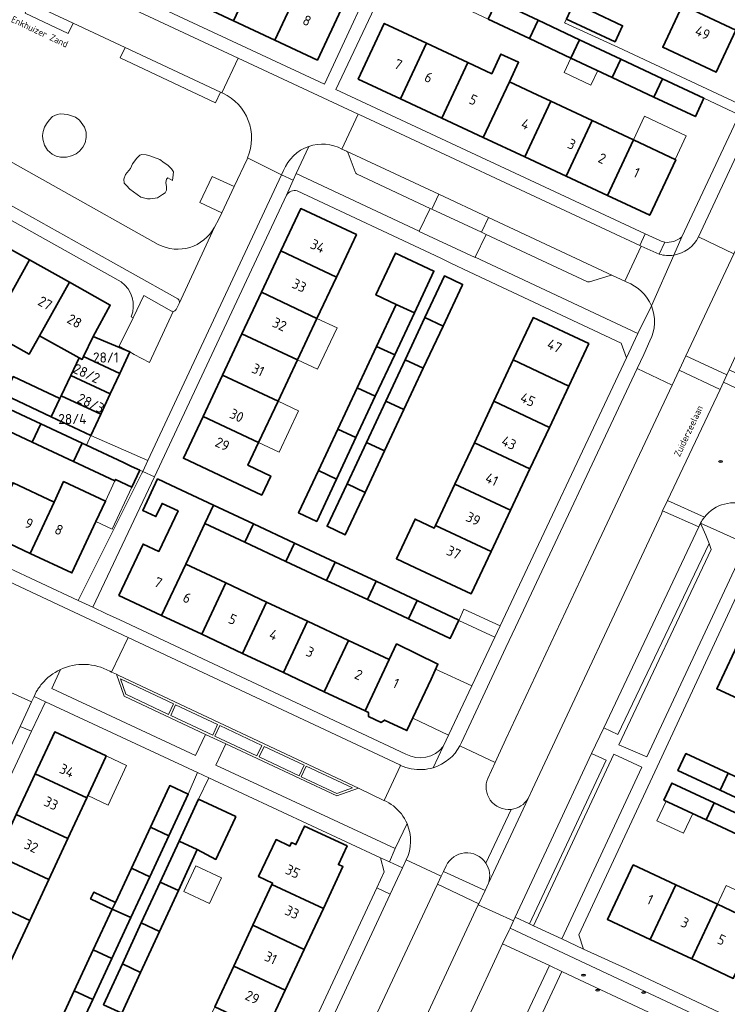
# Model space of a CAD drawing. Header units: metres. Extents: x 149984 to 156489, y 469398 to 478068.
# Tile 530 of 656: x 153779 to 153874, y 474000 to 474132. Entities that reach past the tile are written whole.
import ezdxf
from ezdxf.enums import TextEntityAlignment as Align

# ---------------------------------------------------------------- set-up
doc = ezdxf.new("R2010")
doc.units = ezdxf.units.M
doc.header["$LTSCALE"] = 0.75
for name, color, linetype, lineweight in [('B-WE-GR-BEPLANTING_CULTUUR_HEESTERS-GV', 252, 'Continuous', 18), ('B-WE-IE-MEUBILAIR-S', 252, 'Continuous', 25), ('B-WE-OG-BEBOUWING-GV', 6, 'Continuous', 35), ('B-WE-OG-BEBOUWING-T18', 1, 'Continuous', 18), ('B-WE-OG-BEBOUWING_LUIFEL-GV', 6, 'Continuous', 18), ('B-WE-OG-BEBOUWING_OVERBOUWING-GV', 6, 'Continuous', 18), ('B-WE-OG-TERREIN_BEGROEID-GV', 252, 'Continuous', 18), ('B-WE-OG-TERREIN_ERF-GV', 252, 'Continuous', 18), ('B-WE-OG-TOPOGRAFIE-T18', 7, 'Continuous', 18), ('B-WE-VH-ONVERHARD_ZAND-GV', 252, 'Continuous', 18), ('B-WE-VH-OPENVERHARDING_BETONSTRAATSTEEN-GV', 252, 'Continuous', 18), ('B-WE-VH-OPENVERHARDING_STRAATBAKSTEEN-GV', 252, 'Continuous', 18), ('B-WE-VH-OPENVERHARDING_TEGEL-GV', 252, 'Continuous', 18)]:
    doc.layers.add(name, color=color, linetype=linetype, lineweight=lineweight)
doc.styles.add('NLCS-ISO', font='NLCS-ISO.ttf')
doc.styles.add('NLCS-ISO-M500-T18', font='NLCS-ISO.ttf', dxfattribs={"height": 0.9})
doc.styles.add('NLCS-ISO-M750-T18', font='NLCS-ISO.ttf', dxfattribs={"height": 1.35})

# ---------------------------------------------------------------- blocks, each defined once
blk = doc.blocks.new('SIE-MEUBILAIR_PUT_RIOOLPUT-SO')
blk.add_ellipse((0, 0), major_axis=(1.25, 0), ratio=0.54)
at = {"style": 'NLCS-ISO'}
blk.add_text('ri', height=0.75, dxfattribs=at).set_placement((-0.04, 0.07), align=Align.MIDDLE_CENTER)
blk = doc.blocks.new('SIE-MEUBILAIR_PUT_KOLK-SO')
blk.add_ellipse((0, 0), major_axis=(1.25, 0), ratio=0.54)
at = {"style": 'NLCS-ISO'}
blk.add_text('klk', height=0.75, dxfattribs=at).set_placement((0.03, 0), align=Align.MIDDLE_CENTER)

msp = doc.modelspace()

# ---------------------------------------------------------------- linework, layer by layer
at = {"layer": 'B-WE-GR-BEPLANTING_CULTUUR_HEESTERS-GV', "flags": 128}
msp.add_lwpolyline([(153786.9, 474118.55), (153785.86, 474118.9), (153785.4, 474118.98), (153784.87, 474119.01), (153784.48, 474118.92), (153783.85, 474118.63), (153783.41, 474118.16), (153783.05, 474117.66), (153782.78, 474117.22), (153782.62, 474116.65), (153782.52, 474116.13), (153782.56, 474115.62), (153782.77, 474114.81), (153783.17, 474114.17), (153783.82, 474113.62), (153784.33, 474113.37), (153784.92, 474113.23), (153785.73, 474113.23), (153786.4, 474113.4), (153787.01, 474113.67), (153787.44, 474114.03), (153787.9, 474114.55), (153788.19, 474115.12), (153788.32, 474115.86), (153788.32, 474116.55), (153788.11, 474117.22), (153787.43, 474118.16)], close=True, dxfattribs=at)
at = {"layer": 'B-WE-GR-BEPLANTING_CULTUUR_HEESTERS-GV'}
for points in [[(153876.483, 474066.858, 0.3266713), (153870.66, 474065.293)], [(153870.66, 474065.293, 0.0625184), (153870.124, 474064.463)]]:
    msp.add_lwpolyline(points, format="xyb", dxfattribs=at)
at = {"layer": 'B-WE-GR-BEPLANTING_CULTUUR_HEESTERS-GV', "flags": 128}
msp.add_lwpolyline([(153870.124, 474064.463), (153876.244, 474061.743), (153878.272, 474066.084)], dxfattribs=at)
at = {"layer": 'B-WE-OG-BEBOUWING-GV', "flags": 128}
for points in [[(153805.918, 474141.365), (153802.454, 474133.953), (153807.964, 474131.378), (153811.428, 474138.791)], [(153813.473, 474128.804), (153816.937, 474136.216), (153811.428, 474138.791), (153807.964, 474131.378)], [(153858.085, 474138.006), (153855.636, 474139.153), (153853.133, 474133.79), (153853.262, 474133.73), (153852.279, 474131.625), (153858.751, 474128.603), (153859.749, 474130.741), (153855.598, 474132.679)], [(153877.42, 474135.645), (153870.296, 474138.981), (153867.725, 474133.491), (153874.846, 474130.156)], [(153813.473, 474128.804), (153819.119, 474126.166), (153822.582, 474133.578), (153816.937, 474136.216)], [(153843.017, 474134.064), (153841.873, 474131.617), (153847.372, 474129.026), (153848.516, 474131.473)], [(153867.725, 474133.491), (153865.09, 474127.864), (153872.209, 474124.534), (153874.846, 474130.156)], [(153833.661, 474128.401), (153828.018, 474131.038), (153824.555, 474123.626), (153830.197, 474120.99)], [(153848.516, 474131.473), (153847.372, 474129.026), (153852.87, 474126.436), (153854.014, 474128.884)], [(153833.661, 474128.401), (153830.197, 474120.99), (153835.704, 474118.416), (153839.168, 474125.828)], [(153859.513, 474126.293), (153854.014, 474128.884), (153852.87, 474126.436), (153858.369, 474123.846)], [(153835.704, 474118.416), (153841.211, 474115.843), (153844.675, 474123.255), (153845.898, 474125.872), (153843.558, 474126.966), (153842.334, 474124.349), (153839.168, 474125.828)], [(153859.513, 474126.293), (153858.369, 474123.846), (153863.921, 474121.23), (153865.071, 474123.675)], [(153841.211, 474115.843), (153846.718, 474113.27), (153850.181, 474120.681), (153848.4, 474121.513), (153844.675, 474123.255)], [(153865.071, 474123.675), (153863.921, 474121.23), (153869.441, 474118.633), (153870.587, 474121.079)], [(153852.225, 474110.697), (153855.688, 474118.108), (153850.181, 474120.681), (153846.718, 474113.27)], [(153855.688, 474118.108), (153852.225, 474110.697), (153857.732, 474108.124), (153861.195, 474115.535)], [(153857.732, 474108.124), (153863.376, 474105.487), (153866.838, 474112.898), (153861.195, 474115.535)], [(153821.651, 474097.26), (153824.305, 474102.908), (153816.905, 474106.38), (153814.253, 474100.735)], [(153780.795, 474099.534), (153775.488, 474102.506), (153771.496, 474095.379), (153776.803, 474092.407)], [(153811.666, 474095.226), (153819.063, 474091.751), (153821.651, 474097.26), (153814.253, 474100.735)], [(153786.102, 474096.562), (153780.795, 474099.534), (153776.803, 474092.407), (153775.429, 474089.953), (153780.736, 474086.981), (153782.11, 474089.435)], [(153832.026, 474092.479), (153834.643, 474098.055), (153829.529, 474100.456), (153826.912, 474094.88), (153829.613, 474093.612)], [(153833.436, 474091.863), (153835.849, 474090.731), (153838.386, 474096.151), (153838.444, 474096.274), (153836.038, 474097.403)], [(153789.27, 474089.36), (153791.54, 474093.517), (153786.102, 474096.562), (153782.11, 474089.435), (153787.385, 474086.481), (153787.813, 474086.279), (153787.997, 474086.667)], [(153819.063, 474091.751), (153811.666, 474095.226), (153809.078, 474089.716), (153816.475, 474086.242)], [(153826.997, 474088.024), (153829.41, 474086.89), (153832.026, 474092.479), (153829.613, 474093.612)], [(153835.849, 474090.731), (153833.436, 474091.863), (153830.809, 474086.251), (153833.221, 474085.118)], [(153845.2, 474086.214), (153852.599, 474082.738), (153855.253, 474088.388), (153847.852, 474091.859), (153847.791, 474091.728)], [(153792.815, 474084.428), (153794.14, 474087.28), (153789.27, 474089.36), (153787.997, 474086.667)], [(153813.886, 474080.733), (153816.475, 474086.242), (153809.078, 474089.716), (153806.49, 474084.207)], [(153824.417, 474082.512), (153826.829, 474081.379), (153829.41, 474086.89), (153826.997, 474088.024)], [(153787.997, 474086.667), (153787.813, 474086.279), (153787.385, 474086.481), (153786.29, 474084.158), (153791.553, 474081.712), (153792.815, 474084.428)], [(153833.221, 474085.118), (153830.809, 474086.251), (153828.228, 474080.738), (153830.64, 474079.605)], [(153842.611, 474080.706), (153850.011, 474077.229), (153852.599, 474082.738), (153845.2, 474086.214)], [(153778.63, 474084.017), (153777.486, 474081.571), (153783.688, 474078.639), (153784.839, 474081.081)], [(153786.29, 474084.158), (153785.012, 474081.449), (153790.291, 474078.996), (153791.553, 474081.712)], [(153811.298, 474075.224), (153813.886, 474080.733), (153806.49, 474084.207), (153803.903, 474078.698)], [(153824.248, 474075.866), (153826.829, 474081.379), (153824.417, 474082.512), (153821.836, 474076.999)], [(153783.688, 474078.639), (153788.966, 474076.144), (153790.291, 474078.996), (153785.012, 474081.449), (153784.839, 474081.081)], [(153781.158, 474075.254), (153782.301, 474077.695), (153776.864, 474080.243), (153775.721, 474077.802)], [(153825.647, 474075.226), (153828.06, 474074.093), (153830.64, 474079.605), (153828.228, 474080.738)], [(153850.011, 474077.229), (153842.611, 474080.706), (153840.023, 474075.197), (153847.424, 474071.72)], [(153811.298, 474075.224), (153803.903, 474078.698), (153801.285, 474073.126), (153811.718, 474068.225), (153812.906, 474070.754), (153809.868, 474072.181)], [(153782.301, 474077.695), (153781.158, 474075.254), (153786.644, 474072.683), (153787.786, 474075.124)], [(153819.255, 474071.486), (153821.667, 474070.353), (153824.248, 474075.866), (153821.836, 474076.999)], [(153787.786, 474075.124), (153786.644, 474072.683), (153792.17, 474070.098), (153792.261, 474070.292), (153794.424, 474069.279), (153795.475, 474071.526), (153794.385, 474072.036), (153793.312, 474072.538), (153788.366, 474074.853)], [(153823.067, 474069.715), (153825.479, 474068.581), (153828.06, 474074.093), (153825.647, 474075.226)], [(153840.023, 474075.197), (153837.435, 474069.688), (153844.836, 474066.211), (153847.424, 474071.72)], [(153821.667, 474070.353), (153819.255, 474071.486), (153816.613, 474065.843), (153819.026, 474064.711)], [(153775.421, 474062.995), (153780.86, 474060.45), (153784.062, 474067.292), (153778.623, 474069.837)], [(153784.062, 474067.292), (153780.86, 474060.45), (153786.434, 474057.841), (153789.636, 474064.683), (153790.913, 474067.412), (153785.339, 474070.021)], [(153804.132, 474064.442), (153805.279, 474066.884), (153799.605, 474069.549), (153797.849, 474070.374), (153795.872, 474066.166), (153797.628, 474065.341), (153798.453, 474067.097), (153800.562, 474066.106), (153798.024, 474060.703), (153795.915, 474061.693), (153792.702, 474054.851), (153798.376, 474052.186), (153801.589, 474059.027)], [(153823.067, 474069.715), (153820.419, 474064.058), (153822.832, 474062.926), (153825.479, 474068.581)], [(153844.836, 474066.211), (153837.435, 474069.688), (153834.846, 474064.18), (153842.248, 474060.702)], [(153805.279, 474066.884), (153804.132, 474064.442), (153809.474, 474061.937), (153810.621, 474064.379)], [(153814.912, 474059.387), (153816.059, 474061.829), (153810.621, 474064.379), (153809.474, 474061.937)], [(153842.248, 474060.702), (153834.846, 474064.18), (153834.673, 474063.812), (153832.124, 474065.01), (153829.645, 474059.733), (153832.194, 474058.535), (153839.599, 474055.062)], [(153820.353, 474056.836), (153821.5, 474059.278), (153816.059, 474061.829), (153814.912, 474059.387)], [(153798.376, 474052.186), (153803.714, 474049.678), (153806.928, 474056.519), (153801.589, 474059.027)], [(153821.5, 474059.278), (153820.353, 474056.836), (153825.793, 474054.285), (153826.94, 474056.727)], [(153806.928, 474056.519), (153803.714, 474049.678), (153809.153, 474047.124), (153812.366, 474053.965)], [(153826.94, 474056.727), (153825.793, 474054.285), (153831.267, 474051.718), (153832.414, 474054.16)], [(153809.153, 474047.124), (153814.591, 474044.569), (153817.805, 474051.411), (153812.366, 474053.965)], [(153832.414, 474054.16), (153831.267, 474051.718), (153836.806, 474049.115), (153837.954, 474051.558)], [(153823.243, 474048.856), (153817.805, 474051.411), (153814.591, 474044.569), (153820.03, 474042.015)], [(153877.963, 474039.763), (153881.374, 474047.043), (153875.715, 474049.695), (153872.277, 474042.427)], [(153820.03, 474042.015), (153825.468, 474039.46), (153828.682, 474046.302), (153823.243, 474048.856)], [(153828.682, 474046.302), (153825.468, 474039.46), (153825.928, 474039.244), (153825.902, 474038.73), (153827.625, 474037.92), (153828.047, 474038.249), (153831.042, 474036.842), (153834.256, 474043.684), (153835.165, 474045.697), (153829.658, 474048.385)], [(153781.566, 474031.089), (153788.429, 474027.896), (153790.917, 474033.244), (153791.018, 474033.46), (153784.163, 474036.67)], [(153872.733, 474028.894), (153873.802, 474031.154), (153868.189, 474033.785), (153867.12, 474031.525)], [(153788.429, 474027.896), (153781.566, 474031.089), (153779.033, 474025.644), (153785.895, 474022.451)], [(153878.339, 474026.266), (153879.046, 474027.735), (153879.415, 474028.523), (153873.802, 474031.154), (153872.733, 474028.894)], [(153870.873, 474024.964), (153871.938, 474027.214), (153866.324, 474029.843), (153865.259, 474027.592)], [(153796.885, 474023.962), (153799.343, 474022.818), (153801.921, 474028.357), (153799.466, 474029.506), (153799.393, 474029.35)], [(153803.129, 474020.985), (153805.619, 474019.67), (153808.159, 474025.172), (153808.26, 474025.39), (153803.297, 474027.713), (153800.712, 474022.115)], [(153877.552, 474024.585), (153871.938, 474027.214), (153870.873, 474024.964), (153876.487, 474022.336), (153876.884, 474023.185)], [(153776.499, 474020.199), (153783.362, 474017.006), (153785.895, 474022.451), (153779.033, 474025.644)], [(153794.35, 474018.517), (153796.808, 474017.373), (153799.343, 474022.818), (153796.885, 474023.962)], [(153813.069, 474016.341), (153819.92, 474013.14), (153822.525, 474018.715), (153821.916, 474019.001), (153823.074, 474021.473), (153817.421, 474024.121), (153816.263, 474021.648), (153815.677, 474021.923), (153815.459, 474021.457), (153813.61, 474022.323), (153811.3, 474017.391), (153813.154, 474016.523)], [(153803.129, 474020.985), (153800.712, 474022.115), (153798.197, 474016.666), (153800.614, 474015.537)], [(153783.362, 474017.006), (153776.499, 474020.199), (153773.965, 474014.755), (153780.828, 474011.561)], [(153796.808, 474017.373), (153794.35, 474018.517), (153792.229, 474013.962), (153791.815, 474013.073), (153794.273, 474011.929)], [(153863.424, 474009.015), (153866.836, 474016.294), (153861.171, 474018.95), (153857.734, 474011.683)], [(153800.614, 474015.537), (153798.197, 474016.666), (153795.679, 474011.213), (153798.096, 474010.084)], [(153792.229, 474013.962), (153789.335, 474015.31), (153788.921, 474014.421), (153791.815, 474013.073)], [(153817.379, 474007.701), (153819.92, 474013.14), (153813.069, 474016.341), (153810.528, 474010.903)], [(153868.953, 474006.423), (153872.365, 474013.702), (153866.836, 474016.294), (153863.424, 474009.015)], [(153780.828, 474011.561), (153773.965, 474014.755), (153771.432, 474009.31), (153778.295, 474006.116)], [(153789.28, 474007.628), (153791.738, 474006.484), (153794.273, 474011.929), (153791.815, 474013.073)], [(153872.365, 474013.702), (153868.953, 474006.423), (153874.482, 474003.831), (153877.895, 474011.11)], [(153798.096, 474010.084), (153795.679, 474011.213), (153793.163, 474005.764), (153795.58, 474004.634)], [(153814.838, 474002.263), (153817.379, 474007.701), (153810.528, 474010.903), (153807.986, 474005.464)], [(153789.203, 474001.039), (153791.738, 474006.484), (153789.28, 474007.628), (153786.745, 474002.183)], [(153790.646, 474000.314), (153793.064, 473999.185), (153795.58, 474004.634), (153793.163, 474005.764)], [(153805.445, 474000.025), (153812.296, 473996.824), (153814.838, 474002.263), (153807.986, 474005.464)], [(153789.203, 474001.039), (153786.745, 474002.183), (153784.143, 473996.594), (153786.599, 473995.445)]]:
    msp.add_lwpolyline(points, close=True, dxfattribs=at)
at = {"layer": 'B-WE-OG-BEBOUWING_LUIFEL-GV', "flags": 128}
for points in [[(153852.87, 474126.436), (153851.967, 474124.518), (153855.533, 474122.838), (153856.437, 474124.756)], [(153861.195, 474115.535), (153866.747, 474112.941), (153868.22, 474116.094), (153862.668, 474118.688)], [(153816.475, 474086.242), (153819.148, 474084.986), (153821.736, 474090.495), (153819.063, 474091.751)], [(153811.298, 474075.224), (153814.012, 474073.949), (153816.6, 474079.458), (153813.886, 474080.733)], [(153789.636, 474064.683), (153791.798, 474063.671), (153794.424, 474069.279), (153794.224, 474069.373), (153792.261, 474070.292), (153792.17, 474070.098), (153790.913, 474067.412)], [(153831.816, 474038.49), (153836.583, 474036.243), (153839.671, 474042.791), (153834.864, 474045.031)], [(153788.561, 474028.18), (153791.258, 474026.925), (153793.715, 474032.205), (153791.018, 474033.46)], [(153865.546, 474027.458), (153864.314, 474024.825), (153867.875, 474023.158), (153869.108, 474025.79)], [(153873.542, 474016.214), (153872.365, 474013.702), (153877.895, 474011.11), (153879.072, 474013.622)]]:
    msp.add_lwpolyline(points, close=True, dxfattribs=at)
at = {"layer": 'B-WE-OG-BEBOUWING_OVERBOUWING-GV', "flags": 128}
msp.add_lwpolyline([(153802.934, 474018.843), (153801.335, 474015.42), (153804.758, 474013.821), (153806.357, 474017.244)], close=True, dxfattribs=at)
at = {"layer": 'B-WE-OG-TERREIN_BEGROEID-GV', "flags": 128}
for points in [[(153874.56, 474100.36), (153868.184, 474086.775), (153873.646, 474084.237), (153873.951, 474084.882), (153881.058, 474100.185), (153905.046, 474151.655), (153899.863, 474154.145)], [(153786.9, 474118.55), (153787.43, 474118.16), (153788.11, 474117.22), (153788.32, 474116.55), (153788.32, 474115.86), (153788.19, 474115.12), (153787.9, 474114.55), (153787.44, 474114.03), (153787.01, 474113.67), (153786.4, 474113.4), (153785.73, 474113.23), (153784.92, 474113.23), (153784.33, 474113.37), (153783.82, 474113.62), (153783.17, 474114.17), (153782.77, 474114.81), (153782.56, 474115.62), (153782.52, 474116.13), (153782.62, 474116.65), (153782.78, 474117.22), (153783.05, 474117.66), (153783.41, 474118.16), (153783.85, 474118.63), (153784.48, 474118.92), (153784.87, 474119.01), (153785.4, 474118.98), (153785.86, 474118.9)], [(153796.5, 474107.675), (153795.612, 474107.886), (153795.105, 474108.266), (153794.147, 474108.957), (153793.71, 474109.464), (153793.386, 474109.788), (153793.33, 474110.295), (153793.569, 474110.929), (153794.232, 474111.718), (153794.513, 474112.324), (153795.091, 474113.085), (153795.471, 474113.494), (153795.725, 474113.592), (153796.331, 474113.564), (153796.796, 474113.409), (153798.134, 474112.902), (153798.74, 474112.493), (153799.205, 474112.169), (153799.684, 474111.69), (153799.962, 474111.282), (153799.938, 474110.88), (153799.825, 474110.14), (153799.191, 474110.5), (153799.029, 474110.302), (153798.952, 474109.837), (153799.029, 474109.267), (153799.015, 474108.844), (153798.839, 474108.492), (153798.48, 474108.252), (153798.099, 474107.985), (153797.846, 474107.83), (153796.845, 474107.661)], [(153876.244, 474061.743), (153870.124, 474064.463), (153870.821, 474062.893), (153871.259, 474061.744), (153871.536, 474060.968), (153859.234, 474034.926), (153862.976, 474033.329)], [(153847.896, 474010.842), (153851.652, 474009.079), (153862.327, 474031.962), (153858.568, 474033.687)], [(153810.768, 473950.013), (153817.91, 473965.212), (153824.869, 473980.185), (153831.913, 473995.128), (153834.189, 474000), (153840.544, 474013.629), (153840.613, 474013.775), (153835.106, 474016.389), (153827.444, 474000), (153810.637, 473964.021), (153809.937, 473962.524), (153809.094, 473960.655), (153803.348, 473948.332), (153808.756, 473945.782), (153810.043, 473948.536)], [(153861.791, 474000), (153854.019, 474003.652), (153851.648, 474004.766), (153849.427, 474000), (153845.717, 473992.041), (153847.999, 473990.969), (153872.227, 473979.613), (153880.864, 473975.615), (153882.964, 473974.643), (153888.895, 473987.246), (153886.922, 473988.191), (153886.591, 473988.347)]]:
    msp.add_lwpolyline(points, close=True, dxfattribs=at)
for points in [[(153806.382, 474121.82), (153806.241, 474121.886), (153805.573, 474120.47), (153792.867, 474126.457), (153793.515, 474127.832), (153786.595, 474131.066), (153785.957, 474129.713), (153780.227, 474132.413), (153780.858, 474133.754), (153779.435, 474134.435)], [(153806.51, 474121.755), (153806.382, 474121.82)], [(153771.328, 474116.517), (153797.928, 474101.619)], [(153817.983, 474114.66), (153816.308, 474111.073), (153832.691, 474103.386), (153834.138, 474106.406), (153824.416, 474110.967)], [(153822.983, 474114.028), (153822.382, 474114.319)], [(153824.139, 474111.261), (153823.209, 474113.783)], [(153805.415, 474103.89), (153805.982, 474104.977), (153806.39, 474105.804), (153803.483, 474107.175), (153805.127, 474110.667), (153808.036, 474109.329), (153809.758, 474112.977), (153809.825, 474113.131)], [(153841.57, 474102.945), (153840.125, 474099.909), (153861.788, 474089.746), (153863.584, 474093.439)], [(153854.972, 474096.656), (153841.57, 474102.945)], [(153858.116, 474097.488), (153855.365, 474096.625)], [(153860.314, 474096.596), (153860.064, 474096.709), (153858.399, 474097.485)], [(153847.184, 474027.804), (153847.746, 474029.054), (153864.915, 474065.728), (153865.074, 474066.1), (153865.735, 474067.498), (153872.728, 474082.295), (153867.287, 474084.876), (153866.349, 474082.853), (153855.523, 474059.871), (153844.198, 474035.708), (153843.002, 474033.095), (153842.779, 474032.608), (153841.804, 474030.476)], [(153784.915, 474044.976), (153783.761, 474042.462), (153802.878, 474033.534), (153804.217, 474036.336), (153793.377, 474041.424), (153792.36, 474044.344), (153791.709, 474044.646), (153791.466, 474044.753)], [(153828.021, 474027.531), (153827.986, 474027.548), (153824.586, 474029.188), (153821.694, 474028.134), (153806.937, 474035.06), (153805.619, 474032.258), (153829.468, 474021.148), (153831.055, 474024.45)], [(153836.267, 474018.833), (153835.91, 474018.082), (153841.438, 474015.538), (153841.897, 474016.529)]]:
    msp.add_lwpolyline(points, dxfattribs=at)
at = {"layer": 'B-WE-OG-TERREIN_BEGROEID-GV'}
for points in [[(153809.825, 474113.131, 0.4066534), (153806.51, 474121.755)], [(153822.382, 474114.319, 0.2070992), (153817.983, 474114.66)], [(153823.209, 474113.783, 0.1634729), (153822.983, 474114.028)], [(153824.416, 474110.967, -0.1873809), (153824.139, 474111.261)], [(153797.928, 474101.619, 0.4109667), (153805.415, 474103.89)], [(153855.365, 474096.625, -0.190658), (153854.972, 474096.656)], [(153858.399, 474097.485, 0.1519644), (153858.116, 474097.488)], [(153863.584, 474093.439, 0.2027387), (153860.314, 474096.596)], [(153791.466, 474044.753, 0.2404181), (153784.915, 474044.976)], [(153841.804, 474030.476, 0.2565099), (153842.143, 474027.595)], [(153829.237, 474026.805, 0.0607898), (153828.021, 474027.531)], [(153842.143, 474027.595, 0.2705859), (153844.917, 474026.35)], [(153844.917, 474026.35, 0.2356548), (153847.184, 474027.804)], [(153831.055, 474024.45, 0.1282098), (153829.237, 474026.805)], [(153841.555, 474019.186, 0.2784816), (153838.708, 474020.541)], [(153838.708, 474020.541, 0.2605456), (153836.267, 474018.833)], [(153841.897, 474016.529, 0.2318266), (153841.555, 474019.186)]]:
    msp.add_lwpolyline(points, format="xyb", dxfattribs=at)
at = {"layer": 'B-WE-OG-TERREIN_ERF-GV', "flags": 128}
for points in [[(153875.983, 474120.495), (153876.986, 474122.589), (153892.706, 474156.237), (153892.111, 474158.017), (153869.424, 474168.7), (153868.482, 474166.787), (153868.528, 474166.765), (153870.976, 474165.616), (153870.911, 474165.477), (153868.395, 474160.088), (153865.78, 474154.486), (153863.215, 474148.994), (153860.649, 474143.498), (153858.085, 474138.006), (153855.598, 474132.679), (153859.749, 474130.741), (153858.751, 474128.603), (153852.279, 474131.625), (153852.032, 474131.123), (153859.19, 474127.831), (153875.809, 474120.071), (153875.909, 474120.293)], [(153874.846, 474130.156), (153872.209, 474124.534), (153865.09, 474127.864), (153867.725, 474133.491), (153870.296, 474138.981), (153872.868, 474144.472), (153875.439, 474149.963), (153878.01, 474155.453), (153880.568, 474160.915), (153880.645, 474161.08), (153887.779, 474157.733), (153885.143, 474152.113), (153882.569, 474146.624), (153879.994, 474141.134), (153877.42, 474135.645)], [(153794.9, 474146.514), (153800.409, 474143.94), (153805.918, 474141.365), (153811.428, 474138.791), (153816.937, 474136.216), (153822.582, 474133.578), (153819.119, 474126.166), (153813.473, 474128.804), (153807.964, 474131.378), (153802.454, 474133.953), (153796.945, 474136.527), (153791.436, 474139.101), (153785.926, 474141.676), (153780.417, 474144.25), (153774.908, 474146.824), (153769.263, 474149.462), (153772.727, 474156.876), (153778.372, 474154.238), (153783.881, 474151.663), (153789.391, 474149.089)], [(153830.197, 474120.99), (153824.555, 474123.626), (153828.018, 474131.038), (153833.661, 474128.401), (153839.168, 474125.828), (153842.334, 474124.349), (153843.558, 474126.966), (153845.898, 474125.872), (153844.675, 474123.255), (153848.4, 474121.513), (153850.181, 474120.681), (153855.688, 474118.108), (153861.195, 474115.535), (153866.838, 474112.898), (153863.376, 474105.487), (153857.732, 474108.124), (153852.225, 474110.697), (153846.718, 474113.27), (153841.211, 474115.843), (153835.704, 474118.416)], [(153816.475, 474086.242), (153813.886, 474080.733), (153811.298, 474075.224), (153809.868, 474072.181), (153812.906, 474070.754), (153811.718, 474068.225), (153801.285, 474073.126), (153803.903, 474078.698), (153806.49, 474084.207), (153809.078, 474089.716), (153811.666, 474095.226), (153814.253, 474100.735), (153816.905, 474106.38), (153824.305, 474102.908), (153821.651, 474097.26), (153819.063, 474091.751)], [(153819.255, 474071.486), (153821.836, 474076.999), (153824.417, 474082.512), (153826.997, 474088.024), (153829.613, 474093.612), (153826.912, 474094.88), (153829.529, 474100.456), (153834.643, 474098.055), (153832.026, 474092.479), (153829.41, 474086.89), (153826.829, 474081.379), (153824.248, 474075.866), (153821.667, 474070.353), (153819.026, 474064.711), (153816.613, 474065.843)], [(153830.809, 474086.251), (153833.436, 474091.863), (153836.038, 474097.403), (153838.444, 474096.274), (153838.386, 474096.151), (153835.849, 474090.731), (153833.221, 474085.118), (153830.64, 474079.605), (153828.06, 474074.093), (153825.479, 474068.581), (153822.832, 474062.926), (153820.419, 474064.058), (153823.067, 474069.715), (153825.647, 474075.226), (153828.228, 474080.738)], [(153837.435, 474069.688), (153840.023, 474075.197), (153842.611, 474080.706), (153845.2, 474086.214), (153847.791, 474091.728), (153847.852, 474091.859), (153855.253, 474088.388), (153852.599, 474082.738), (153850.011, 474077.229), (153847.424, 474071.72), (153844.836, 474066.211), (153842.248, 474060.702), (153839.599, 474055.062), (153832.194, 474058.535), (153829.645, 474059.733), (153832.124, 474065.01), (153834.673, 474063.812), (153834.846, 474064.18)], [(153756.87, 474080.018), (153762.308, 474077.473), (153767.747, 474074.927), (153773.185, 474072.382), (153778.623, 474069.837), (153784.062, 474067.292), (153785.339, 474070.021), (153790.913, 474067.412), (153789.636, 474064.683), (153786.434, 474057.841), (153780.86, 474060.45), (153775.421, 474062.995), (153769.983, 474065.54), (153764.544, 474068.085), (153759.106, 474070.63), (153753.668, 474073.175), (153748.229, 474075.72), (153742.791, 474078.266), (153737.217, 474080.874), (153740.419, 474087.717), (153745.993, 474085.108), (153751.432, 474082.563)], [(153803.714, 474049.678), (153798.376, 474052.186), (153792.702, 474054.851), (153795.915, 474061.693), (153798.024, 474060.703), (153800.562, 474066.106), (153798.453, 474067.097), (153797.628, 474065.341), (153795.872, 474066.166), (153797.849, 474070.374), (153799.605, 474069.549), (153805.279, 474066.884), (153810.621, 474064.379), (153816.059, 474061.829), (153821.5, 474059.278), (153826.94, 474056.727), (153832.414, 474054.16), (153837.954, 474051.558), (153836.806, 474049.115), (153831.267, 474051.718), (153825.793, 474054.285), (153820.353, 474056.836), (153814.912, 474059.387), (153809.474, 474061.937), (153804.132, 474064.442), (153801.589, 474059.027), (153806.928, 474056.519), (153812.366, 474053.965), (153817.805, 474051.411), (153823.243, 474048.856), (153828.682, 474046.302), (153829.658, 474048.385), (153835.165, 474045.697), (153834.256, 474043.684), (153831.042, 474036.842), (153828.047, 474038.249), (153827.625, 474037.92), (153825.902, 474038.73), (153825.928, 474039.244), (153825.468, 474039.46), (153820.03, 474042.015), (153814.591, 474044.569), (153809.153, 474047.124)], [(153778.295, 474006.116), (153775.696, 474000.531), (153768.835, 474003.729), (153771.432, 474009.31), (153773.965, 474014.755), (153776.499, 474020.199), (153779.033, 474025.644), (153781.566, 474031.089), (153784.163, 474036.67), (153791.018, 474033.46), (153790.917, 474033.244), (153788.429, 474027.896), (153785.895, 474022.451), (153783.362, 474017.006), (153780.828, 474011.561)], [(153803.129, 474020.985), (153800.614, 474015.537), (153798.096, 474010.084), (153795.58, 474004.634), (153793.064, 473999.185), (153790.495, 473993.623), (153788.078, 473994.753), (153787.046, 473992.546), (153810.917, 473981.391), (153819.613, 474000), (153827.052, 474015.903), (153828.028, 474018.014), (153827.54, 474019.893), (153804.674, 474030.543), (153803.297, 474027.713), (153808.26, 474025.39), (153808.159, 474025.172), (153805.619, 474019.67)], [(153802.905, 473994.586), (153805.445, 474000.025), (153807.986, 474005.464), (153810.528, 474010.903), (153813.069, 474016.341), (153813.154, 474016.523), (153811.3, 474017.391), (153813.61, 474022.323), (153815.459, 474021.457), (153815.677, 474021.923), (153816.263, 474021.648), (153817.421, 474024.121), (153823.074, 474021.473), (153821.916, 474019.001), (153822.525, 474018.715), (153819.92, 474013.14), (153817.379, 474007.701), (153814.838, 474002.263), (153812.296, 473996.824), (153809.755, 473991.385), (153807.15, 473985.81), (153800.302, 473989.012)]]:
    msp.add_lwpolyline(points, close=True, dxfattribs=at)
for points in [[(153793, 474096.623), (153773.598, 474107.472), (153759.222, 474115.434), (153755.636, 474117.445), (153757.267, 474121.01), (153761.44, 474129.926), (153767.281, 474142.543)], [(153788.328, 474137.779), (153820.049, 474122.964), (153828.382, 474140.837)], [(153863.921, 474121.23), (153858.369, 474123.846), (153852.87, 474126.436), (153847.372, 474129.026), (153841.873, 474131.617), (153836.257, 474134.263), (153830.74, 474136.863), (153831.826, 474139.167), (153829.924, 474139.927), (153821.584, 474122.243), (153862.736, 474103.018), (153864.715, 474102.11)], [(153867.62, 474102.6), (153875.266, 474118.864), (153870.587, 474121.079), (153869.441, 474118.633), (153863.921, 474121.23)], [(153835.866, 474034.722), (153842.743, 474049.306), (153837.939, 474051.523), (153838.632, 474052.999), (153843.438, 474050.78), (153860.291, 474086.503), (153859.555, 474088.469), (153839.317, 474097.975), (153836.878, 474099.121), (153835.559, 474099.767), (153816.417, 474108.756)], [(153815.005, 474108.179), (153797.444, 474070.663)], [(153775.488, 474102.506), (153780.795, 474099.534), (153786.102, 474096.562)], [(153786.102, 474096.562), (153791.54, 474093.517), (153789.27, 474089.36), (153794.14, 474087.28), (153792.734, 474088.032), (153794.589, 474091.846), (153794.34, 474091.98)], [(153778.63, 474084.017), (153784.839, 474081.081), (153785.012, 474081.449), (153786.29, 474084.158), (153787.385, 474086.481), (153782.11, 474089.435), (153780.736, 474086.981), (153775.429, 474089.953)], [(153776.864, 474080.243), (153782.301, 474077.695), (153787.786, 474075.124), (153788.366, 474074.853), (153788.966, 474076.144), (153783.688, 474078.639), (153777.486, 474081.571)], [(153742.882, 474074.97), (153787.277, 474054.17), (153795.716, 474071.068), (153795.858, 474071.351), (153795.475, 474071.526), (153794.424, 474069.279), (153792.261, 474070.292), (153792.17, 474070.098), (153786.644, 474072.683), (153781.158, 474075.254), (153775.721, 474077.802)], [(153797.444, 474070.663), (153789.21, 474053.267), (153791.051, 474052.393), (153792.834, 474051.583), (153830.908, 474033.72)], [(153874.608, 474054.079), (153864.661, 474032.675), (153853.913, 474009.65), (153854.557, 474007.734), (153860.21, 474005.15), (153871.149, 474000), (153890.027, 473991.112)], [(153877.963, 474039.763), (153872.277, 474042.427), (153875.715, 474049.695)], [(153784.143, 473996.594), (153786.745, 474002.183), (153789.28, 474007.628), (153791.815, 474013.073), (153788.921, 474014.421), (153789.335, 474015.31), (153792.229, 474013.962), (153794.35, 474018.517), (153796.885, 474023.962), (153799.393, 474029.35), (153799.466, 474029.506), (153801.921, 474028.357), (153803.175, 474031.247), (153782.921, 474040.685), (153781.076, 474036.744), (153764.634, 474001.631), (153764.512, 474001.611), (153764.456, 474001.49), (153763.764, 474000)], [(153878.339, 474026.266), (153872.733, 474028.894), (153867.12, 474031.525), (153868.189, 474033.785), (153873.802, 474031.154)], [(153876.487, 474022.336), (153870.873, 474024.964), (153865.259, 474027.592), (153866.324, 474029.843), (153871.938, 474027.214), (153877.552, 474024.585)], [(153874.482, 474003.831), (153868.953, 474006.423), (153863.424, 474009.015), (153857.734, 474011.683), (153861.171, 474018.95), (153866.836, 474016.294), (153872.365, 474013.702), (153877.895, 474011.11)]]:
    msp.add_lwpolyline(points, dxfattribs=at)
at = {"layer": 'B-WE-OG-TERREIN_ERF-GV'}
for points in [[(153816.417, 474108.756, 0.3234688), (153815.005, 474108.179)], [(153864.715, 474102.11, 0.0592525), (153865.36, 474101.902)], [(153865.36, 474101.902, 0.2150317), (153867.62, 474102.6)], [(153794.34, 474091.98, 0.3394447), (153793, 474096.623)], [(153830.908, 474033.72, 0.3778011), (153835.866, 474034.722)]]:
    msp.add_lwpolyline(points, format="xyb", dxfattribs=at)
at = {"layer": 'B-WE-VH-ONVERHARD_ZAND-GV', "flags": 128}
msp.add_lwpolyline([(153796.5, 474107.675), (153796.845, 474107.661), (153797.846, 474107.83), (153798.099, 474107.985), (153798.48, 474108.252), (153798.839, 474108.492), (153799.015, 474108.844), (153799.029, 474109.267), (153798.952, 474109.837), (153799.029, 474110.302), (153799.191, 474110.5), (153799.825, 474110.14), (153799.938, 474110.88), (153799.962, 474111.282), (153799.684, 474111.69), (153799.205, 474112.169), (153798.74, 474112.493), (153798.134, 474112.902), (153796.796, 474113.409), (153796.331, 474113.564), (153795.725, 474113.592), (153795.471, 474113.494), (153795.091, 474113.085), (153794.513, 474112.324), (153794.232, 474111.718), (153793.569, 474110.929), (153793.33, 474110.295), (153793.386, 474109.788), (153793.71, 474109.464), (153794.147, 474108.957), (153795.105, 474108.266), (153795.612, 474107.886)], close=True, dxfattribs=at)
at = {"layer": 'B-WE-VH-OPENVERHARDING_BETONSTRAATSTEEN-GV', "flags": 128}
for points in [[(153834.138, 474106.406), (153834.36, 474106.303), (153835.282, 474108.284), (153822.983, 474114.028)], [(153823.209, 474113.783), (153824.139, 474111.261)], [(153824.416, 474110.967), (153834.138, 474106.406)], [(153858.399, 474097.485), (153841.878, 474105.203), (153840.959, 474103.23), (153841.57, 474102.945), (153854.972, 474096.656)], [(153864.715, 474102.11), (153862.736, 474103.018), (153862.027, 474101.465), (153862.218, 474101.372)], [(153862.218, 474101.372), (153864.631, 474100.31), (153865.36, 474101.902)], [(153855.365, 474096.625), (153858.116, 474097.488)], [(153799.68, 474092.738), (153796.017, 474094.781), (153794.589, 474091.846), (153792.734, 474088.032), (153794.14, 474087.28), (153794.739, 474086.96), (153796.766, 474085.876), (153799.935, 474092.69)], [(153870.66, 474065.293), (153865.735, 474067.498), (153865.074, 474066.1), (153869.896, 474063.981)], [(153869.896, 474063.981), (153857.254, 474037.21), (153859.133, 474036.32), (153871.259, 474061.744), (153870.821, 474062.893), (153870.124, 474064.463)], [(153841.897, 474016.529), (153847.184, 474027.804)], [(153844.917, 474026.35), (153841.555, 474019.186)]]:
    msp.add_lwpolyline(points, dxfattribs=at)
at = {"layer": 'B-WE-VH-OPENVERHARDING_BETONSTRAATSTEEN-GV'}
for points in [[(153822.983, 474114.028, -0.1634729), (153823.209, 474113.783)], [(153824.139, 474111.261, 0.1873809), (153824.416, 474110.967)], [(153865.36, 474101.902, -0.0592525), (153864.715, 474102.11)], [(153854.972, 474096.656, 0.190658), (153855.365, 474096.625)], [(153858.116, 474097.488, -0.1519644), (153858.399, 474097.485)], [(153799.935, 474092.69, -0.1171865), (153799.68, 474092.738)], [(153870.124, 474064.463, -0.0625184), (153870.66, 474065.293)], [(153869.896, 474063.981, -0.0369938), (153870.124, 474064.463)], [(153870.124, 474064.463, 0.0369938), (153869.896, 474063.981)], [(153847.184, 474027.804, -0.2356548), (153844.917, 474026.35)], [(153841.555, 474019.186, -0.2318266), (153841.897, 474016.529)]]:
    msp.add_lwpolyline(points, format="xyb", dxfattribs=at)
at = {"layer": 'B-WE-VH-OPENVERHARDING_BETONSTRAATSTEEN-GV', "flags": 128}
for points in [[(153834.36, 474106.303), (153840.959, 474103.23), (153841.878, 474105.203), (153835.282, 474108.284)], [(153834.138, 474106.406), (153832.691, 474103.386), (153832.665, 474103.34), (153840.109, 474099.85), (153840.125, 474099.909), (153841.57, 474102.945), (153840.959, 474103.23), (153834.36, 474106.303)], [(153873.951, 474084.882), (153873.646, 474084.237), (153873.193, 474083.279), (153877.91, 474081.057), (153878.307, 474081.938), (153878.648, 474082.694)], [(153792.36, 474044.344), (153793.377, 474041.424), (153804.217, 474036.336), (153806.937, 474035.06), (153821.694, 474028.134), (153824.586, 474029.188), (153792.676, 474044.181)], [(153793.597, 474041.683), (153799.304, 474039.001), (153799.953, 474040.413), (153792.886, 474043.748)], [(153799.953, 474040.413), (153799.304, 474039.001), (153793.597, 474041.683), (153792.886, 474043.748)], [(153781.394, 474041.365), (153781.066, 474040.663), (153779.54, 474037.401), (153781.076, 474036.744), (153782.921, 474040.685)], [(153799.599, 474038.865), (153805.18, 474036.234), (153805.838, 474037.655), (153800.242, 474040.288)], [(153805.838, 474037.655), (153805.18, 474036.234), (153799.599, 474038.865), (153800.242, 474040.288)], [(153805.471, 474036.106), (153811.064, 474033.47), (153811.732, 474034.875), (153806.127, 474037.528)], [(153811.732, 474034.875), (153811.064, 474033.47), (153805.471, 474036.106), (153806.127, 474037.528)], [(153817.349, 474032.248), (153816.69, 474030.83), (153811.357, 474033.335), (153812.013, 474034.741)], [(153811.357, 474033.335), (153816.69, 474030.83), (153817.349, 474032.248), (153812.013, 474034.741)], [(153845.434, 474012.008), (153847.357, 474011.105), (153857.545, 474032.909), (153855.634, 474033.811), (153850.246, 474022.256)], [(153823.78, 474029.224), (153821.716, 474028.475), (153816.972, 474030.697), (153817.637, 474032.116)], [(153816.972, 474030.697), (153821.716, 474028.475), (153823.78, 474029.224), (153817.637, 474032.116)], [(153827.052, 474015.903), (153828.828, 474015.056), (153830.46, 474018.548), (153828.723, 474019.344), (153827.54, 474019.893), (153828.028, 474018.014)], [(153840.002, 473993.783), (153843.646, 473992.077), (153843.72, 473992.04), (153847.423, 474000), (153850, 474005.541), (153843.771, 474008.445), (153843.28, 474007.352), (153839.844, 474000), (153829.602, 473978.116), (153827.116, 473972.869), (153829.045, 473971.945), (153839.383, 473994.092)]]:
    msp.add_lwpolyline(points, close=True, dxfattribs=at)
at = {"layer": 'B-WE-VH-OPENVERHARDING_STRAATBAKSTEEN-GV', "flags": 128}
for points in [[(153895.649, 474157.759), (153882.92, 474130.607), (153878.787, 474121.716), (153877.815, 474119.625), (153869.856, 474102.607), (153874.56, 474100.36), (153899.863, 474154.145), (153900.486, 474155.462)], [(153862.218, 474101.372), (153862.027, 474101.465), (153857.472, 474103.579), (153824.749, 474118.875), (153824.557, 474118.946), (153822.382, 474114.319), (153822.983, 474114.028), (153835.282, 474108.284), (153841.878, 474105.203), (153858.399, 474097.485), (153860.064, 474096.709)], [(153838.18, 474034.987), (153838.1, 474034.833), (153842.779, 474032.608), (153843.002, 474033.095), (153844.198, 474035.708), (153855.523, 474059.871), (153866.349, 474082.853), (153861.684, 474085.058), (153845.473, 474050.633), (153844.185, 474047.901), (153839.601, 474038.003), (153838.305, 474035.253)], [(153845.217, 474011.516), (153845.434, 474012.008), (153850.246, 474022.256), (153855.634, 474033.811), (153857.254, 474037.21), (153869.896, 474063.981), (153865.074, 474066.1), (153864.915, 474065.728), (153847.746, 474029.054), (153847.184, 474027.804), (153841.897, 474016.529), (153841.438, 474015.538), (153840.613, 474013.775), (153840.544, 474013.629)], [(153792.36, 474044.344), (153792.676, 474044.181), (153824.586, 474029.188), (153827.986, 474027.548), (153828.021, 474027.531), (153830.206, 474032.213), (153830.092, 474032.268), (153793.909, 474049.242), (153791.709, 474044.646)], [(153821.787, 474000), (153811.185, 473977.327), (153809.053, 473972.767), (153805.965, 473966.164), (153805.898, 473966.02), (153810.637, 473964.021), (153827.444, 474000), (153835.106, 474016.389), (153835.605, 474017.439), (153830.952, 474019.607), (153830.46, 474018.548), (153828.828, 474015.056)], [(153844.653, 474010.235), (153844.781, 474010.526), (153845.217, 474011.516), (153840.544, 474013.629), (153834.189, 474000), (153831.913, 473995.128), (153824.869, 473980.185), (153817.91, 473965.212), (153810.768, 473950.013), (153815.467, 473947.849), (153815.884, 473948.792), (153823.544, 473965.181), (153825.744, 473969.845), (153827.116, 473972.869), (153829.602, 473978.116), (153839.844, 474000), (153843.28, 474007.352), (153843.771, 474008.445)]]:
    msp.add_lwpolyline(points, close=True, dxfattribs=at)
for points in [[(153779.435, 474134.435), (153780.858, 474133.754), (153781.451, 474133.47), (153786.595, 474131.066), (153793.515, 474127.832), (153806.241, 474121.886), (153806.382, 474121.82), (153808.572, 474126.42), (153775.584, 474141.839)], [(153808.572, 474126.42), (153806.382, 474121.82), (153806.51, 474121.755)], [(153822.382, 474114.319), (153824.557, 474118.946), (153808.572, 474126.42)], [(153758.859, 474120.273), (153758.742, 474120.033), (153759.925, 474117.082), (153760.061, 474116.993), (153787.842, 474101.47), (153800.522, 474094.343)], [(153797.928, 474101.619), (153771.328, 474116.517)], [(153794.14, 474087.28), (153792.815, 474084.428), (153791.553, 474081.712), (153790.291, 474078.996), (153788.966, 474076.144), (153796.542, 474072.806), (153814.341, 474110.867), (153809.825, 474113.131), (153809.758, 474112.977), (153808.036, 474109.329), (153807.411, 474107.991), (153807.016, 474107.145), (153806.39, 474105.804), (153805.982, 474104.977), (153805.415, 474103.89), (153800.702, 474093.733), (153800.307, 474092.922)], [(153809.825, 474113.131), (153814.341, 474110.867), (153814.613, 474111.439)], [(153800.702, 474093.733), (153805.415, 474103.89)], [(153863.389, 474088.774), (153862.56, 474086.944), (153861.684, 474085.058), (153866.349, 474082.853), (153867.287, 474084.876), (153868.184, 474086.775), (153874.56, 474100.36), (153869.856, 474102.607)], [(153864.631, 474100.31), (153862.218, 474101.372), (153860.064, 474096.709), (153860.314, 474096.596)], [(153863.584, 474093.439), (153866.554, 474100.18)], [(153866.554, 474100.18), (153863.584, 474093.439)], [(153799.935, 474092.69), (153796.766, 474085.876), (153794.739, 474086.96), (153794.14, 474087.28)], [(153876.758, 474078.501), (153877.568, 474080.298), (153877.91, 474081.057), (153873.193, 474083.279), (153872.728, 474082.295), (153865.735, 474067.498), (153870.66, 474065.293)], [(153791.466, 474044.753), (153791.709, 474044.646), (153793.909, 474049.242), (153774.478, 474058.348), (153772.382, 474053.684), (153772.466, 474053.644)], [(153776.466, 474042.964), (153776.377, 474042.769), (153781.066, 474040.663)], [(153766.937, 474022.552), (153767.046, 474022.49), (153759.192, 474005.751), (153763.801, 474003.758), (153779.54, 474037.401), (153781.066, 474040.663), (153776.377, 474042.769), (153776.176, 474042.331), (153775.667, 474041.217)], [(153781.066, 474040.663), (153781.394, 474041.365), (153781.686, 474041.988)], [(153841.804, 474030.476), (153842.779, 474032.608), (153838.1, 474034.833)], [(153830.206, 474032.213), (153828.021, 474027.531)], [(153841.555, 474019.186), (153844.917, 474026.35)], [(153830.952, 474019.607), (153835.605, 474017.439), (153835.91, 474018.082), (153836.267, 474018.833)]]:
    msp.add_lwpolyline(points, dxfattribs=at)
at = {"layer": 'B-WE-VH-OPENVERHARDING_STRAATBAKSTEEN-GV'}
for points in [[(153806.51, 474121.755, -0.4066534), (153809.825, 474113.131)], [(153814.613, 474111.439, -0.2198461), (153817.983, 474114.66)], [(153817.983, 474114.66, -0.2070992), (153822.382, 474114.319)], [(153805.415, 474103.89, -0.4109667), (153797.928, 474101.619)], [(153869.856, 474102.607, -0.2455954), (153866.554, 474100.18)], [(153866.554, 474100.18, -0.1102678), (153864.631, 474100.31)], [(153860.314, 474096.596, -0.2027387), (153863.584, 474093.439)], [(153800.522, 474094.343, -0.3771076), (153800.702, 474093.733)], [(153800.307, 474092.922, -0.2417798), (153799.935, 474092.69)], [(153863.584, 474093.439, -0.2180108), (153863.389, 474088.774)], [(153870.66, 474065.293, -0.3266713), (153876.483, 474066.858)], [(153784.915, 474044.976, -0.2404181), (153791.466, 474044.753)], [(153782.42, 474043.052, -0.1106532), (153784.915, 474044.976)], [(153782.004, 474042.5, -0.0248828), (153782.42, 474043.052)], [(153781.686, 474041.988, -0.0239162), (153782.004, 474042.5)], [(153838.1, 474034.833, -0.1983085), (153834.546, 474031.903)], [(153831.621, 474031.75, -0.0615954), (153830.206, 474032.213)], [(153834.546, 474031.903, -0.1234209), (153831.621, 474031.75)], [(153842.143, 474027.595, -0.2565099), (153841.804, 474030.476)], [(153828.021, 474027.531, -0.0607898), (153829.237, 474026.805)], [(153844.917, 474026.35, -0.2705859), (153842.143, 474027.595)], [(153829.237, 474026.805, -0.1282098), (153831.055, 474024.45)], [(153831.055, 474024.45, -0.2149357), (153830.952, 474019.607)], [(153838.708, 474020.541, -0.2784816), (153841.555, 474019.186)], [(153836.267, 474018.833, -0.2605456), (153838.708, 474020.541)]]:
    msp.add_lwpolyline(points, format="xyb", dxfattribs=at)
at = {"layer": 'B-WE-VH-OPENVERHARDING_TEGEL-GV', "flags": 128}
for points in [[(153776.329, 474143.41), (153775.584, 474141.839), (153808.572, 474126.42), (153824.557, 474118.946), (153824.749, 474118.875), (153857.472, 474103.579), (153862.027, 474101.465), (153862.736, 474103.018), (153821.584, 474122.243), (153829.924, 474139.927), (153830.817, 474141.824), (153829.248, 474142.572), (153829.128, 474142.295), (153828.382, 474140.837), (153820.049, 474122.964), (153788.328, 474137.779)], [(153780.227, 474132.413), (153785.957, 474129.713), (153786.595, 474131.066), (153781.451, 474133.47), (153780.858, 474133.754)], [(153806.241, 474121.886), (153793.515, 474127.832), (153792.867, 474126.457), (153805.573, 474120.47)], [(153797.444, 474070.663), (153815.005, 474108.179), (153815.901, 474110.169), (153814.341, 474110.867), (153796.542, 474072.806), (153795.858, 474071.351)], [(153808.036, 474109.329), (153805.127, 474110.667), (153803.483, 474107.175), (153806.39, 474105.804), (153807.016, 474107.145), (153807.411, 474107.991)], [(153868.184, 474086.775), (153867.287, 474084.876), (153872.728, 474082.295), (153873.193, 474083.279), (153873.646, 474084.237)], [(153796.542, 474072.806), (153788.966, 474076.144), (153788.366, 474074.853), (153793.312, 474072.538), (153794.385, 474072.036), (153795.475, 474071.526), (153795.858, 474071.351)], [(153787.277, 474054.17), (153789.21, 474053.267), (153797.444, 474070.663), (153795.858, 474071.351), (153795.716, 474071.068)], [(153859.234, 474034.926), (153871.536, 474060.968), (153871.259, 474061.744), (153859.133, 474036.32), (153857.254, 474037.21), (153855.634, 474033.811), (153857.545, 474032.909), (153847.357, 474011.105), (153847.896, 474010.842), (153858.568, 474033.687), (153862.327, 474031.962), (153851.652, 474009.079), (153854.557, 474007.734), (153853.913, 474009.65), (153864.661, 474032.675), (153874.608, 474054.079), (153876.039, 474057.103), (153877.994, 474061.249), (153879.934, 474065.365), (153879.719, 474065.458), (153878.272, 474066.084), (153876.244, 474061.743), (153862.976, 474033.329)], [(153842.743, 474049.306), (153843.438, 474050.78), (153838.632, 474052.999), (153837.939, 474051.523)], [(153762.716, 474002.306), (153764.456, 474001.49), (153764.512, 474001.611), (153764.634, 474001.631), (153781.076, 474036.744), (153779.54, 474037.401), (153763.801, 474003.758), (153759.192, 474005.751), (153758.761, 474005.937), (153754.82, 474007.641), (153754.199, 474006.295), (153754.449, 474006.178), (153755.359, 474005.752), (153760.883, 474003.165)], [(153835.605, 474017.439), (153835.106, 474016.389), (153840.613, 474013.775), (153841.438, 474015.538), (153835.91, 474018.082)], [(153811.185, 473977.327), (153821.787, 474000), (153828.828, 474015.056), (153827.052, 474015.903), (153819.613, 474000), (153810.917, 473981.391), (153810.254, 473979.973), (153809.401, 473978.147)], [(153860.21, 474005.15), (153854.557, 474007.734), (153851.652, 474009.079), (153847.896, 474010.842), (153847.357, 474011.105), (153845.434, 474012.008), (153845.217, 474011.516), (153844.781, 474010.526), (153890.599, 473989.035), (153891.902, 473991.813), (153890.027, 473991.112), (153871.149, 474000)], [(153844.697, 473989.759), (153845.717, 473992.041), (153849.427, 474000), (153851.648, 474004.766), (153850, 474005.541), (153847.423, 474000), (153843.72, 473992.04), (153843.646, 473992.077), (153832.716, 473968.698), (153829.091, 473970.39), (153840.002, 473993.783), (153839.383, 473994.092), (153829.045, 473971.945), (153827.116, 473972.869), (153825.744, 473969.845), (153833.649, 473966.166), (153834.53, 473968.048)]]:
    msp.add_lwpolyline(points, close=True, dxfattribs=at)
for points in [[(153843.017, 474134.064), (153848.516, 474131.473), (153854.014, 474128.884), (153859.513, 474126.293), (153865.071, 474123.675), (153870.587, 474121.079), (153875.266, 474118.864), (153875.809, 474120.071), (153859.19, 474127.831), (153852.032, 474131.123), (153852.279, 474131.625)], [(153875.909, 474120.293), (153875.809, 474120.071), (153875.266, 474118.864), (153867.62, 474102.6), (153866.554, 474100.18)], [(153869.856, 474102.607), (153877.815, 474119.625), (153875.983, 474120.495), (153875.909, 474120.293)], [(153760.061, 474116.993), (153759.222, 474115.434), (153773.598, 474107.472), (153793, 474096.623)], [(153800.522, 474094.343), (153787.842, 474101.47), (153760.061, 474116.993)], [(153814.341, 474110.867), (153815.901, 474110.169), (153816.308, 474111.073), (153817.983, 474114.66)], [(153814.613, 474111.439), (153814.341, 474110.867)], [(153816.417, 474108.756), (153835.559, 474099.767), (153836.878, 474099.121), (153839.317, 474097.975), (153859.555, 474088.469), (153860.291, 474086.503), (153861.788, 474089.746), (153840.125, 474099.909), (153840.109, 474099.85), (153832.665, 474103.34), (153832.691, 474103.386), (153816.308, 474111.073), (153815.901, 474110.169)], [(153815.901, 474110.169), (153815.005, 474108.179)], [(153865.36, 474101.902), (153864.631, 474100.31)], [(153866.554, 474100.18), (153867.62, 474102.6)], [(153794.34, 474091.98), (153794.589, 474091.846), (153796.017, 474094.781), (153799.68, 474092.738)], [(153800.307, 474092.922), (153800.702, 474093.733)], [(153863.584, 474093.439), (153861.788, 474089.746), (153860.291, 474086.503), (153843.438, 474050.78), (153842.743, 474049.306), (153835.866, 474034.722), (153834.546, 474031.903)], [(153838.1, 474034.833), (153838.18, 474034.987), (153838.305, 474035.253), (153839.601, 474038.003), (153844.185, 474047.901), (153845.473, 474050.633), (153861.684, 474085.058), (153862.56, 474086.944), (153863.389, 474088.774)], [(153742.882, 474074.97), (153742.202, 474073.48), (153774.478, 474058.348), (153793.909, 474049.242), (153830.092, 474032.268), (153830.206, 474032.213)], [(153830.908, 474033.72), (153792.834, 474051.583), (153791.051, 474052.393), (153789.21, 474053.267), (153787.277, 474054.17), (153742.882, 474074.97)], [(153827.54, 474019.893), (153828.723, 474019.344), (153829.468, 474021.148), (153805.619, 474032.258), (153806.937, 474035.06), (153804.217, 474036.336), (153802.878, 474033.534), (153783.761, 474042.462), (153784.915, 474044.976)], [(153781.686, 474041.988), (153781.394, 474041.365), (153782.921, 474040.685), (153803.175, 474031.247), (153804.674, 474030.543), (153827.54, 474019.893)], [(153834.546, 474031.903), (153835.866, 474034.722)], [(153790.646, 474000.314), (153793.163, 474005.764), (153795.679, 474011.213), (153798.197, 474016.666), (153800.712, 474022.115), (153803.297, 474027.713), (153804.674, 474030.543), (153803.175, 474031.247), (153801.921, 474028.357), (153799.343, 474022.818), (153796.808, 474017.373), (153794.273, 474011.929), (153791.738, 474006.484), (153789.203, 474001.039), (153786.599, 473995.445)], [(153831.055, 474024.45), (153829.468, 474021.148)], [(153829.468, 474021.148), (153828.723, 474019.344), (153830.46, 474018.548), (153830.952, 474019.607)], [(153844.781, 474010.526), (153844.653, 474010.235), (153843.771, 474008.445), (153850, 474005.541), (153851.648, 474004.766), (153854.019, 474003.652), (153861.791, 474000), (153886.591, 473988.347), (153886.922, 473988.191), (153888.895, 473987.246), (153890.29, 473986.612), (153895.047, 473984.372), (153896.262, 473986.951)], [(153895.591, 473986.693), (153890.599, 473989.035), (153844.781, 474010.526)]]:
    msp.add_lwpolyline(points, dxfattribs=at)
at = {"layer": 'B-WE-VH-OPENVERHARDING_TEGEL-GV'}
for points in [[(153817.983, 474114.66, 0.2198461), (153814.613, 474111.439)], [(153815.005, 474108.179, -0.3234688), (153816.417, 474108.756)], [(153867.62, 474102.6, -0.2150317), (153865.36, 474101.902)], [(153866.554, 474100.18, 0.2455954), (153869.856, 474102.607)], [(153864.631, 474100.31, 0.1102678), (153866.554, 474100.18)], [(153793, 474096.623, -0.3394447), (153794.34, 474091.98)], [(153800.702, 474093.733, 0.3771076), (153800.522, 474094.343)], [(153799.68, 474092.738, 0.1171865), (153799.935, 474092.69)], [(153799.935, 474092.69, 0.2417798), (153800.307, 474092.922)], [(153863.389, 474088.774, 0.2180108), (153863.584, 474093.439)], [(153784.915, 474044.976, 0.1106532), (153782.42, 474043.052)], [(153782.42, 474043.052, 0.0248828), (153782.004, 474042.5)], [(153782.004, 474042.5, 0.0239162), (153781.686, 474041.988)], [(153835.866, 474034.722, -0.3778011), (153830.908, 474033.72)], [(153834.546, 474031.903, 0.1983085), (153838.1, 474034.833)], [(153830.206, 474032.213, 0.0615954), (153831.621, 474031.75)], [(153831.621, 474031.75, 0.1234209), (153834.546, 474031.903)], [(153830.952, 474019.607, 0.2149357), (153831.055, 474024.45)]]:
    msp.add_lwpolyline(points, format="xyb", dxfattribs=at)

# ---------------------------------------------------------------- block references
at = {"layer": 'B-WE-IE-MEUBILAIR-S', "xscale": 0.2, "yscale": 0.2, "zscale": 0.2}
for name, p in [('SIE-MEUBILAIR_PUT_RIOOLPUT-SO', (153872.804, 474072.686)), ('SIE-MEUBILAIR_PUT_RIOOLPUT-SO', (153854.552, 474004.25)), ('SIE-MEUBILAIR_PUT_RIOOLPUT-SO', (153856.431, 474002.263)), ('SIE-MEUBILAIR_PUT_KOLK-SO', (153862.555, 474001.955))]:
    msp.add_blockref(name, p, dxfattribs=at)

# ---------------------------------------------------------------- texts
at = {"layer": 'B-WE-OG-BEBOUWING-T18', "style": 'NLCS-ISO-M750-T18'}
for s, rotation, p in [('8', 335, (153817.733, 474131.429)), ('49', 335, (153870.416, 474129.805)), ('7', 335, (153829.886, 474125.586)), ('6', 335, (153833.934, 474123.858)), ('5', 335, (153839.879, 474120.881)), ('4', 335, (153846.829, 474117.633)), ('3', 335, (153852.98, 474114.958)), ('2', 335, (153857.031, 474113.066)), ('1', 335, (153861.619, 474111.178)), ('34', 334.9, (153819.172, 474101.389)), ('33', 334.9, (153816.705, 474096.139)), ('27', 330.8, (153782.878, 474093.783)), ('28', 330.8, (153786.785, 474091.402)), ('32', 334.9, (153814.082, 474090.961)), ('47', 334.9, (153850.691, 474088.085)), ('28/2', 335.1, (153788.401, 474084.421)), ('31', 334.9, (153811.231, 474084.892)), ('28/3', 334.8, (153788.963, 474080.449)), ('45', 334.9, (153847.138, 474080.935)), ('30', 334.9, (153808.38, 474078.822)), ('29', 334.9, (153806.478, 474075.019)), ('43', 334.9, (153844.627, 474075.175)), ('41', 334.9, (153842.342, 474070.309)), ('9', 335, (153780.735, 474064.433)), ('39', 334.9, (153839.875, 474065.059)), ('8', 335, (153784.714, 474063.602)), ('37', 334.9, (153837.269, 474060.573)), ('7', 334.9, (153797.926, 474056.565)), ('6', 334.9, (153801.775, 474054.52)), ('5', 334.9, (153807.845, 474051.669)), ('4', 334.9, (153813.283, 474049.603)), ('3', 334.9, (153818.149, 474047.317)), ('2', 334.9, (153824.604, 474044.285)), ('1', 334.9, (153829.58, 474043.137)), ('34', 335, (153785.767, 474031.502)), ('33', 335.1, (153783.671, 474027.153)), ('32', 335.1, (153781.02, 474021.456)), ('35', 334.8, (153815.842, 474018.074)), ('1', 334.7, (153863.412, 474014.332)), ('33', 335, (153815.758, 474012.646)), ('3', 334.9, (153868.059, 474011.26)), ('5', 334.9, (153872.927, 474008.978)), ('31', 335, (153812.919, 474006.571)), ('29', 335, (153810.463, 474001.316))]:
    msp.add_text(s, height=1.35, rotation=rotation, dxfattribs=at).set_placement(p, align=Align.MIDDLE)
for s, p in [('28/1', (153790.952, 474086.544)), ('28/4', (153786.499, 474078.348))]:
    msp.add_text(s, height=1.35, dxfattribs=at).set_placement(p, align=Align.MIDDLE)
at = {"layer": 'B-WE-OG-TOPOGRAFIE-T18', "style": 'NLCS-ISO-M500-T18'}
for s, rotation, p in [('Enkhuizer Zand', 334.9, (153782.162, 474129.942)), ('Zuiderzeelaan', 64.8, (153868.518, 474076.753))]:
    msp.add_text(s, height=0.9, rotation=rotation, dxfattribs=at).set_placement(p, align=Align.MIDDLE)

doc.saveas('drawing.dxf')
